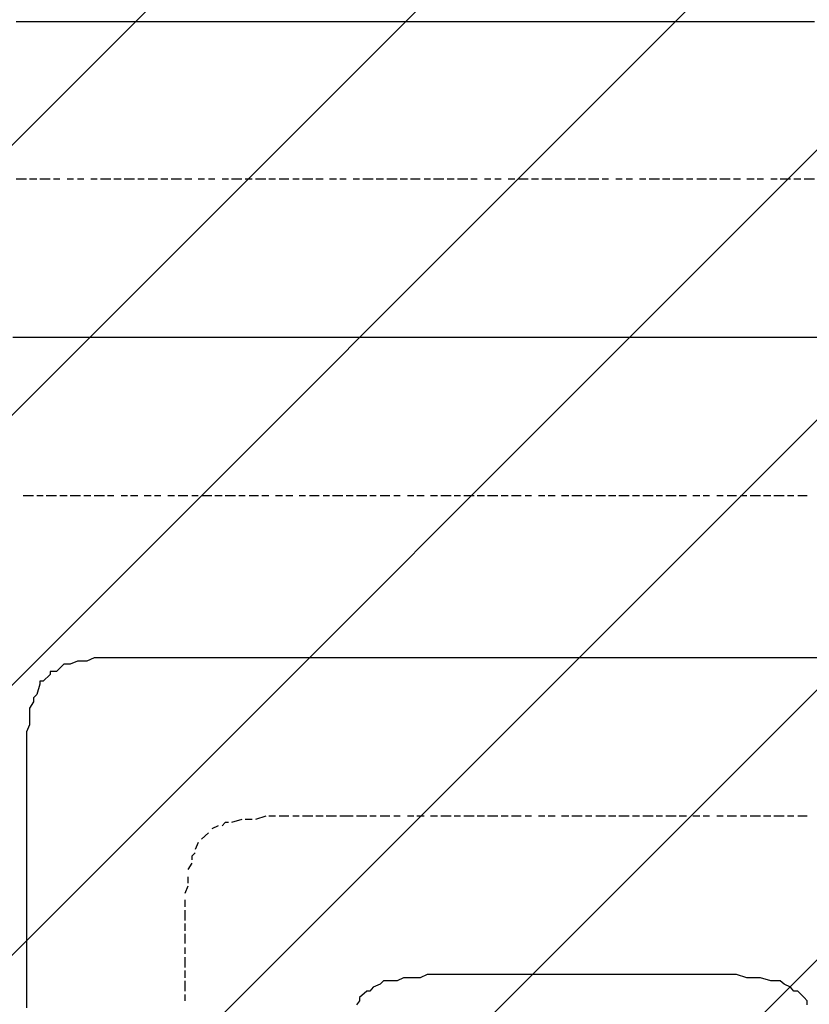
# Model space of a CAD drawing. Extents: x 997 to 109698, y 921 to 94021.
# Tile 591 of 656: x 22828 to 23821, y 54567 to 55805. Entities that reach past the tile are written whole.
import ezdxf

# ---------------------------------------------------------------- set-up
doc = ezdxf.new("R2010")
doc.units = 0
doc.header["$MEASUREMENT"] = 0
doc.layers.add('12', color=7, linetype='CONTINUOUS')
doc.layers.add('28', color=7, linetype='CONTINUOUS')

msp = doc.modelspace()

# ---------------------------------------------------------------- linework, layer by layer
at = {"layer": '12', "color": 5}
for p, q in [((22836.630503, 55802.563401), (22823.630503, 55802.563401)), ((22845.630503, 55802.563401), (22836.630503, 55802.563401)), ((22853.630503, 55802.563401), (22845.630503, 55802.563401)), ((22866.630503, 55802.563401), (22853.630503, 55802.563401)), ((22874.630503, 55802.563401), (22866.630503, 55802.563401)), ((22887.630503, 55802.563401), (22874.630503, 55802.563401)), ((22895.630503, 55802.563401), (22887.630503, 55802.563401)), ((22904.630503, 55802.563401), (22895.630503, 55802.563401)), ((22917.630503, 55802.563401), (22904.630503, 55802.563401)), ((22925.630503, 55802.563401), (22917.630503, 55802.563401)), ((22934.630503, 55802.563401), (22925.630503, 55802.563401)), ((22946.630503, 55802.563401), (22934.630503, 55802.563401)), ((22955.630503, 55802.563401), (22946.630503, 55802.563401)), ((22963.630503, 55802.563401), (22955.630503, 55802.563401)), ((22976.630503, 55802.563401), (22963.630503, 55802.563401)), ((22984.630503, 55802.563401), (22976.630503, 55802.563401)), ((22997.630503, 55802.563401), (22984.630503, 55802.563401)), ((23005.630503, 55802.563401), (22997.630503, 55802.563401)), ((23014.630503, 55802.563401), (23005.630503, 55802.563401)), ((23027.630503, 55802.563401), (23014.630503, 55802.563401)), ((23035.630503, 55802.563401), (23027.630503, 55802.563401)), ((23044.630503, 55802.563401), (23035.630503, 55802.563401)), ((23056.630503, 55802.563401), (23044.630503, 55802.563401)), ((23065.630503, 55802.563401), (23056.630503, 55802.563401)), ((23073.630503, 55802.563401), (23065.630503, 55802.563401)), ((23086.630503, 55802.563401), (23073.630503, 55802.563401)), ((23094.630503, 55802.563401), (23086.630503, 55802.563401)), ((23107.630503, 55802.563401), (23094.630503, 55802.563401)), ((23116.630503, 55802.563401), (23107.630503, 55802.563401)), ((23124.630503, 55802.563401), (23116.630503, 55802.563401)), ((23137.630503, 55802.563401), (23124.630503, 55802.563401)), ((23145.630503, 55802.563401), (23137.630503, 55802.563401)), ((23154.630503, 55802.563401), (23145.630503, 55802.563401)), ((23166.630503, 55802.563401), (23154.630503, 55802.563401)), ((23175.630503, 55802.563401), (23166.630503, 55802.563401)), ((23183.630503, 55802.563401), (23175.630503, 55802.563401)), ((23196.630503, 55802.563401), (23183.630503, 55802.563401)), ((23204.630503, 55802.563401), (23196.630503, 55802.563401)), ((23217.630503, 55802.563401), (23204.630503, 55802.563401)), ((23226.630503, 55802.563401), (23217.630503, 55802.563401)), ((23234.630503, 55802.563401), (23226.630503, 55802.563401)), ((23247.630503, 55802.563401), (23234.630503, 55802.563401)), ((23255.630503, 55802.563401), (23247.630503, 55802.563401)), ((23264.630503, 55802.563401), (23255.630503, 55802.563401)), ((23276.630503, 55802.563401), (23264.630503, 55802.563401)), ((23285.630503, 55802.563401), (23276.630503, 55802.563401)), ((23293.630503, 55802.563401), (23285.630503, 55802.563401)), ((23306.630503, 55802.563401), (23293.630503, 55802.563401)), ((23315.630503, 55802.563401), (23306.630503, 55802.563401)), ((23323.630503, 55802.563401), (23315.630503, 55802.563401)), ((23336.630503, 55802.563401), (23323.630503, 55802.563401)), ((23344.630503, 55802.563401), (23336.630503, 55802.563401)), ((23357.630503, 55802.563401), (23344.630503, 55802.563401)), ((23365.630503, 55802.563401), (23357.630503, 55802.563401)), ((23374.630503, 55802.563401), (23365.630503, 55802.563401)), ((23386.630503, 55802.563401), (23374.630503, 55802.563401)), ((23395.630503, 55802.563401), (23386.630503, 55802.563401)), ((23403.630503, 55802.563401), (23395.630503, 55802.563401)), ((23416.630503, 55802.563401), (23403.630503, 55802.563401)), ((23425.630503, 55802.563401), (23416.630503, 55802.563401)), ((23433.630503, 55802.563401), (23425.630503, 55802.563401)), ((23446.630503, 55802.563401), (23433.630503, 55802.563401)), ((23454.630503, 55802.563401), (23446.630503, 55802.563401)), ((23467.630503, 55802.563401), (23454.630503, 55802.563401)), ((23475.630503, 55802.563401), (23467.630503, 55802.563401)), ((23484.630503, 55802.563401), (23475.630503, 55802.563401)), ((23497.630503, 55802.563401), (23484.630503, 55802.563401)), ((23505.630503, 55802.563401), (23497.630503, 55802.563401)), ((23513.630503, 55802.563401), (23505.630503, 55802.563401)), ((23526.630503, 55802.563401), (23513.630503, 55802.563401)), ((23535.630503, 55802.563401), (23526.630503, 55802.563401)), ((23543.630503, 55802.563401), (23535.630503, 55802.563401)), ((23556.630503, 55802.563401), (23543.630503, 55802.563401)), ((23564.630503, 55802.563401), (23556.630503, 55802.563401)), ((23577.630503, 55802.563401), (23564.630503, 55802.563401)), ((23585.630503, 55802.563401), (23577.630503, 55802.563401)), ((23594.630503, 55802.563401), (23585.630503, 55802.563401)), ((23607.630503, 55802.563401), (23594.630503, 55802.563401)), ((23615.630503, 55802.563401), (23607.630503, 55802.563401)), ((23624.630503, 55802.563401), (23615.630503, 55802.563401)), ((23636.630503, 55802.563401), (23624.630503, 55802.563401)), ((23645.630503, 55802.563401), (23636.630503, 55802.563401)), ((23653.630503, 55802.563401), (23645.630503, 55802.563401)), ((23666.630503, 55802.563401), (23653.630503, 55802.563401)), ((23674.630503, 55802.563401), (23666.630503, 55802.563401)), ((23687.630503, 55802.563401), (23674.630503, 55802.563401)), ((23695.630503, 55802.563401), (23687.630503, 55802.563401)), ((23704.630503, 55802.563401), (23695.630503, 55802.563401)), ((23717.630503, 55802.563401), (23704.630503, 55802.563401)), ((23725.630503, 55802.563401), (23717.630503, 55802.563401)), ((23734.630503, 55802.563401), (23725.630503, 55802.563401)), ((23746.630503, 55802.563401), (23734.630503, 55802.563401)), ((23755.630503, 55802.563401), (23746.630503, 55802.563401)), ((23763.630503, 55802.563401), (23755.630503, 55802.563401)), ((23776.630503, 55802.563401), (23763.630503, 55802.563401)), ((23784.630503, 55802.563401), (23776.630503, 55802.563401)), ((23797.630503, 55802.563401), (23784.630503, 55802.563401)), ((23806.630503, 55802.563401), (23797.630503, 55802.563401)), ((23814.630503, 55802.563401), (23806.630503, 55802.563401)), ((23827.630503, 55802.563401), (23814.630503, 55802.563401)), ((22832.630503, 55405.563401), (22819.630503, 55405.563401)), ((22840.630503, 55405.563401), (22832.630503, 55405.563401)), ((22849.630503, 55405.563401), (22840.630503, 55405.563401)), ((22861.630503, 55405.563401), (22849.630503, 55405.563401)), ((22870.630503, 55405.563401), (22861.630503, 55405.563401)), ((22878.630503, 55405.563401), (22870.630503, 55405.563401)), ((22891.630503, 55405.563401), (22878.630503, 55405.563401)), ((22900.630503, 55405.563401), (22891.630503, 55405.563401)), ((22908.630503, 55405.563401), (22900.630503, 55405.563401)), ((22921.630503, 55405.563401), (22908.630503, 55405.563401)), ((22929.630503, 55405.563401), (22921.630503, 55405.563401)), ((22942.630503, 55405.563401), (22929.630503, 55405.563401)), ((22950.630503, 55405.563401), (22942.630503, 55405.563401)), ((22959.630503, 55405.563401), (22950.630503, 55405.563401)), ((22972.630503, 55405.563401), (22959.630503, 55405.563401)), ((22980.630503, 55405.563401), (22972.630503, 55405.563401)), ((22989.630503, 55405.563401), (22980.630503, 55405.563401)), ((23001.630503, 55405.563401), (22989.630503, 55405.563401)), ((23010.630503, 55405.563401), (23001.630503, 55405.563401)), ((23018.630503, 55405.563401), (23010.630503, 55405.563401)), ((23031.630503, 55405.563401), (23018.630503, 55405.563401)), ((23039.630503, 55405.563401), (23031.630503, 55405.563401)), ((23052.630503, 55405.563401), (23039.630503, 55405.563401)), ((23060.630503, 55405.563401), (23052.630503, 55405.563401)), ((23069.630503, 55405.563401), (23060.630503, 55405.563401)), ((23082.630503, 55405.563401), (23069.630503, 55405.563401)), ((23090.630503, 55405.563401), (23082.630503, 55405.563401)), ((23099.630503, 55405.563401), (23090.630503, 55405.563401)), ((23111.630503, 55405.563401), (23099.630503, 55405.563401)), ((23120.630503, 55405.563401), (23111.630503, 55405.563401)), ((23128.630503, 55405.563401), (23120.630503, 55405.563401)), ((23141.630503, 55405.563401), (23128.630503, 55405.563401)), ((23149.630503, 55405.563401), (23141.630503, 55405.563401)), ((23162.630503, 55405.563401), (23149.630503, 55405.563401)), ((23171.630503, 55405.563401), (23162.630503, 55405.563401)), ((23179.630503, 55405.563401), (23171.630503, 55405.563401)), ((23192.630503, 55405.563401), (23179.630503, 55405.563401)), ((23200.630503, 55405.563401), (23192.630503, 55405.563401)), ((23209.630503, 55405.563401), (23200.630503, 55405.563401)), ((23221.630503, 55405.563401), (23209.630503, 55405.563401)), ((23230.630503, 55405.563401), (23221.630503, 55405.563401)), ((23238.630503, 55405.563401), (23230.630503, 55405.563401)), ((23251.630503, 55405.563401), (23238.630503, 55405.563401)), ((23259.630503, 55405.563401), (23251.630503, 55405.563401)), ((23272.630503, 55405.563401), (23259.630503, 55405.563401)), ((23281.630503, 55405.563401), (23272.630503, 55405.563401)), ((23289.630503, 55405.563401), (23281.630503, 55405.563401)), ((23302.630503, 55405.563401), (23289.630503, 55405.563401)), ((23310.630503, 55405.563401), (23302.630503, 55405.563401)), ((23319.630503, 55405.563401), (23310.630503, 55405.563401)), ((23331.630503, 55405.563401), (23319.630503, 55405.563401)), ((23340.630503, 55405.563401), (23331.630503, 55405.563401)), ((23348.630503, 55405.563401), (23340.630503, 55405.563401)), ((23361.630503, 55405.563401), (23348.630503, 55405.563401)), ((23370.630503, 55405.563401), (23361.630503, 55405.563401)), ((23378.630503, 55405.563401), (23370.630503, 55405.563401)), ((23391.630503, 55405.563401), (23378.630503, 55405.563401)), ((23399.630503, 55405.563401), (23391.630503, 55405.563401)), ((23412.630503, 55405.563401), (23399.630503, 55405.563401)), ((23420.630503, 55405.563401), (23412.630503, 55405.563401)), ((23429.630503, 55405.563401), (23420.630503, 55405.563401)), ((23442.630503, 55405.563401), (23429.630503, 55405.563401)), ((23450.630503, 55405.563401), (23442.630503, 55405.563401)), ((23458.630503, 55405.563401), (23450.630503, 55405.563401)), ((23471.630503, 55405.563401), (23458.630503, 55405.563401)), ((23480.630503, 55405.563401), (23471.630503, 55405.563401)), ((23488.630503, 55405.563401), (23480.630503, 55405.563401)), ((23501.630503, 55405.563401), (23488.630503, 55405.563401)), ((23509.630503, 55405.563401), (23501.630503, 55405.563401)), ((23522.630503, 55405.563401), (23509.630503, 55405.563401)), ((23530.630503, 55405.563401), (23522.630503, 55405.563401)), ((23539.630503, 55405.563401), (23530.630503, 55405.563401)), ((23552.630503, 55405.563401), (23539.630503, 55405.563401)), ((23560.630503, 55405.563401), (23552.630503, 55405.563401)), ((23568.630503, 55405.563401), (23560.630503, 55405.563401)), ((23581.630503, 55405.563401), (23568.630503, 55405.563401)), ((23590.630503, 55405.563401), (23581.630503, 55405.563401)), ((23598.630503, 55405.563401), (23590.630503, 55405.563401)), ((23611.630503, 55405.563401), (23598.630503, 55405.563401)), ((23619.630503, 55405.563401), (23611.630503, 55405.563401)), ((23632.630503, 55405.563401), (23619.630503, 55405.563401)), ((23640.630503, 55405.563401), (23632.630503, 55405.563401)), ((23649.630503, 55405.563401), (23640.630503, 55405.563401)), ((23662.630503, 55405.563401), (23649.630503, 55405.563401)), ((23670.630503, 55405.563401), (23662.630503, 55405.563401)), ((23679.630503, 55405.563401), (23670.630503, 55405.563401)), ((23691.630503, 55405.563401), (23679.630503, 55405.563401)), ((23700.630503, 55405.563401), (23691.630503, 55405.563401)), ((23708.630503, 55405.563401), (23700.630503, 55405.563401)), ((23721.630503, 55405.563401), (23708.630503, 55405.563401)), ((23729.630503, 55405.563401), (23721.630503, 55405.563401)), ((23742.630503, 55405.563401), (23729.630503, 55405.563401)), ((23751.630503, 55405.563401), (23742.630503, 55405.563401)), ((23759.630503, 55405.563401), (23751.630503, 55405.563401)), ((23772.630503, 55405.563401), (23759.630503, 55405.563401)), ((23780.630503, 55405.563401), (23772.630503, 55405.563401)), ((23789.630503, 55405.563401), (23780.630503, 55405.563401)), ((23801.630503, 55405.563401), (23789.630503, 55405.563401)), ((23810.630503, 55405.563401), (23801.630503, 55405.563401)), ((23818.630503, 55405.563401), (23810.630503, 55405.563401)), ((23831.630503, 55405.563401), (23818.630503, 55405.563401)), ((22883.630503, 54994.563401), (22874.630503, 54985.563401)), ((22891.630503, 54994.563401), (22883.630503, 54994.563401)), ((22900.630503, 54998.563401), (22891.630503, 54994.563401)), ((22908.630503, 54998.563401), (22900.630503, 54998.563401)), ((22929.630503, 55002.563401), (22921.630503, 55002.563401)), ((22942.630503, 55002.563401), (22929.630503, 55002.563401)), ((22950.630503, 55002.563401), (22942.630503, 55002.563401)), ((22959.630503, 55002.563401), (22950.630503, 55002.563401)), ((22972.630503, 55002.563401), (22959.630503, 55002.563401)), ((22980.630503, 55002.563401), (22972.630503, 55002.563401)), ((22989.630503, 55002.563401), (22980.630503, 55002.563401)), ((23001.630503, 55002.563401), (22989.630503, 55002.563401)), ((23010.630503, 55002.563401), (23001.630503, 55002.563401)), ((23018.630503, 55002.563401), (23010.630503, 55002.563401)), ((23031.630503, 55002.563401), (23018.630503, 55002.563401)), ((23035.630503, 55002.563401), (23031.630503, 55002.563401)), ((23039.630503, 55002.563401), (23035.630503, 55002.563401)), ((23052.630503, 55002.563401), (23039.630503, 55002.563401)), ((23060.630503, 55002.563401), (23052.630503, 55002.563401)), ((23069.630503, 55002.563401), (23060.630503, 55002.563401)), ((23082.630503, 55002.563401), (23069.630503, 55002.563401)), ((23090.630503, 55002.563401), (23082.630503, 55002.563401)), ((23099.630503, 55002.563401), (23090.630503, 55002.563401)), ((23111.630503, 55002.563401), (23099.630503, 55002.563401)), ((23120.630503, 55002.563401), (23111.630503, 55002.563401)), ((23128.630503, 55002.563401), (23120.630503, 55002.563401)), ((23141.630503, 55002.563401), (23128.630503, 55002.563401)), ((23149.630503, 55002.563401), (23141.630503, 55002.563401)), ((23162.630503, 55002.563401), (23149.630503, 55002.563401)), ((23171.630503, 55002.563401), (23162.630503, 55002.563401)), ((23179.630503, 55002.563401), (23171.630503, 55002.563401)), ((23192.630503, 55002.563401), (23179.630503, 55002.563401)), ((23200.630503, 55002.563401), (23192.630503, 55002.563401)), ((23209.630503, 55002.563401), (23200.630503, 55002.563401)), ((23221.630503, 55002.563401), (23209.630503, 55002.563401)), ((23230.630503, 55002.563401), (23221.630503, 55002.563401)), ((23238.630503, 55002.563401), (23230.630503, 55002.563401)), ((23251.630503, 55002.563401), (23238.630503, 55002.563401)), ((23259.630503, 55002.563401), (23251.630503, 55002.563401)), ((23272.630503, 55002.563401), (23259.630503, 55002.563401)), ((23281.630503, 55002.563401), (23272.630503, 55002.563401)), ((23289.630503, 55002.563401), (23281.630503, 55002.563401)), ((23302.630503, 55002.563401), (23289.630503, 55002.563401)), ((23310.630503, 55002.563401), (23302.630503, 55002.563401)), ((23319.630503, 55002.563401), (23310.630503, 55002.563401)), ((23331.630503, 55002.563401), (23319.630503, 55002.563401)), ((23340.630503, 55002.563401), (23331.630503, 55002.563401)), ((23348.630503, 55002.563401), (23340.630503, 55002.563401)), ((23361.630503, 55002.563401), (23348.630503, 55002.563401)), ((23370.630503, 55002.563401), (23361.630503, 55002.563401)), ((23378.630503, 55002.563401), (23370.630503, 55002.563401)), ((23391.630503, 55002.563401), (23378.630503, 55002.563401)), ((23399.630503, 55002.563401), (23391.630503, 55002.563401)), ((23412.630503, 55002.563401), (23399.630503, 55002.563401)), ((23420.630503, 55002.563401), (23412.630503, 55002.563401)), ((23429.630503, 55002.563401), (23420.630503, 55002.563401)), ((23442.630503, 55002.563401), (23429.630503, 55002.563401)), ((23450.630503, 55002.563401), (23442.630503, 55002.563401)), ((23458.630503, 55002.563401), (23450.630503, 55002.563401)), ((23471.630503, 55002.563401), (23458.630503, 55002.563401)), ((23480.630503, 55002.563401), (23471.630503, 55002.563401)), ((23488.630503, 55002.563401), (23480.630503, 55002.563401)), ((23501.630503, 55002.563401), (23488.630503, 55002.563401)), ((23509.630503, 55002.563401), (23501.630503, 55002.563401)), ((23522.630503, 55002.563401), (23509.630503, 55002.563401)), ((23530.630503, 55002.563401), (23522.630503, 55002.563401)), ((23539.630503, 55002.563401), (23530.630503, 55002.563401)), ((23552.630503, 55002.563401), (23539.630503, 55002.563401)), ((23560.630503, 55002.563401), (23552.630503, 55002.563401)), ((23568.630503, 55002.563401), (23560.630503, 55002.563401)), ((23581.630503, 55002.563401), (23568.630503, 55002.563401)), ((23590.630503, 55002.563401), (23581.630503, 55002.563401)), ((23598.630503, 55002.563401), (23590.630503, 55002.563401)), ((23611.630503, 55002.563401), (23598.630503, 55002.563401)), ((23619.630503, 55002.563401), (23611.630503, 55002.563401)), ((23632.630503, 55002.563401), (23619.630503, 55002.563401)), ((23640.630503, 55002.563401), (23632.630503, 55002.563401)), ((23649.630503, 55002.563401), (23640.630503, 55002.563401)), ((23662.630503, 55002.563401), (23649.630503, 55002.563401)), ((23670.630503, 55002.563401), (23662.630503, 55002.563401)), ((23679.630503, 55002.563401), (23670.630503, 55002.563401)), ((23691.630503, 55002.563401), (23679.630503, 55002.563401)), ((23700.630503, 55002.563401), (23691.630503, 55002.563401)), ((23708.630503, 55002.563401), (23700.630503, 55002.563401)), ((23721.630503, 55002.563401), (23708.630503, 55002.563401)), ((23729.630503, 55002.563401), (23721.630503, 55002.563401)), ((23742.630503, 55002.563401), (23729.630503, 55002.563401)), ((23751.630503, 55002.563401), (23742.630503, 55002.563401)), ((23759.630503, 55002.563401), (23751.630503, 55002.563401)), ((23772.630503, 55002.563401), (23759.630503, 55002.563401)), ((23780.630503, 55002.563401), (23772.630503, 55002.563401)), ((23789.630503, 55002.563401), (23780.630503, 55002.563401)), ((23801.630503, 55002.563401), (23789.630503, 55002.563401)), ((23810.630503, 55002.563401), (23801.630503, 55002.563401)), ((23818.630503, 55002.563401), (23810.630503, 55002.563401)), ((23831.630503, 55002.563401), (23818.630503, 55002.563401)), ((22866.630503, 54981.563401), (22857.630503, 54973.563401)), ((22853.630503, 54969.563401), (22849.630503, 54956.563401)), ((22845.630503, 54947.563401), (22840.630503, 54939.563401)), ((22840.630503, 54939.563401), (22840.630503, 54930.563401)), ((22840.630503, 54930.563401), (22840.630503, 54918.563401)), ((22840.630503, 54918.563401), (22836.630503, 54909.563401)), ((22836.630503, 54909.563401), (22836.630503, 54901.563401)), ((22836.630503, 54901.563401), (22836.630503, 54888.563401)), ((22836.630503, 54888.563401), (22836.630503, 54880.563401)), ((22836.630503, 54880.563401), (22836.630503, 54871.563401)), ((22836.630503, 54871.563401), (22836.630503, 54858.563401)), ((22836.630503, 54858.563401), (22836.630503, 54850.563401)), ((22836.630503, 54850.563401), (22836.630503, 54837.563401)), ((22836.630503, 54837.563401), (22836.630503, 54829.563401)), ((22836.630503, 54829.563401), (22836.630503, 54820.563401)), ((22836.630503, 54820.563401), (22836.630503, 54808.563401)), ((22836.630503, 54808.563401), (22836.630503, 54803.563401)), ((22836.630503, 54803.563401), (22836.630503, 54795.563401)), ((22836.630503, 54795.563401), (22836.630503, 54782.563401)), ((22836.630503, 54782.563401), (22836.630503, 54774.563401)), ((22836.630503, 54774.563401), (22836.630503, 54765.563401)), ((22836.630503, 54765.563401), (22836.630503, 54753.563401)), ((22836.630503, 54753.563401), (22836.630503, 54744.563401)), ((22836.630503, 54744.563401), (22836.630503, 54736.563401)), ((22836.630503, 54736.563401), (22836.630503, 54723.563401)), ((22836.630503, 54723.563401), (22836.630503, 54715.563401)), ((22836.630503, 54715.563401), (22836.630503, 54706.563401)), ((22836.630503, 54706.563401), (22836.630503, 54693.563401)), ((22836.630503, 54693.563401), (22836.630503, 54685.563401)), ((22836.630503, 54685.563401), (22836.630503, 54672.563401)), ((22836.630503, 54672.563401), (22836.630503, 54664.563401)), ((22836.630503, 54664.563401), (22836.630503, 54655.563401)), ((22836.630503, 54655.563401), (22836.630503, 54643.563401)), ((22836.630503, 54643.563401), (22836.630503, 54634.563401)), ((22836.630503, 54634.563401), (22836.630503, 54626.563401)), ((22836.630503, 54626.563401), (22836.630503, 54613.563401)), ((22836.630503, 54613.563401), (22836.630503, 54604.563401)), ((22836.630503, 54604.563401), (22836.630503, 54596.563401)), ((22836.630503, 54596.563401), (22836.630503, 54583.563401)), ((23302.630503, 54596.563401), (23289.630503, 54596.563401)), ((23310.630503, 54600.563401), (23302.630503, 54596.563401)), ((23319.630503, 54600.563401), (23310.630503, 54600.563401)), ((23331.630503, 54600.563401), (23319.630503, 54600.563401)), ((23340.630503, 54604.563401), (23331.630503, 54600.563401)), ((23348.630503, 54604.563401), (23340.630503, 54604.563401)), ((23361.630503, 54604.563401), (23348.630503, 54604.563401)), ((23370.630503, 54604.563401), (23361.630503, 54604.563401)), ((23378.630503, 54604.563401), (23370.630503, 54604.563401)), ((23391.630503, 54604.563401), (23378.630503, 54604.563401)), ((23399.630503, 54604.563401), (23391.630503, 54604.563401)), ((23412.630503, 54604.563401), (23399.630503, 54604.563401)), ((23420.630503, 54604.563401), (23412.630503, 54604.563401)), ((23429.630503, 54604.563401), (23420.630503, 54604.563401)), ((23433.630503, 54604.563401), (23429.630503, 54604.563401)), ((23446.630503, 54604.563401), (23433.630503, 54604.563401)), ((23454.630503, 54604.563401), (23446.630503, 54604.563401)), ((23467.630503, 54604.563401), (23454.630503, 54604.563401)), ((23475.630503, 54604.563401), (23467.630503, 54604.563401)), ((23484.630503, 54604.563401), (23475.630503, 54604.563401)), ((23497.630503, 54604.563401), (23484.630503, 54604.563401)), ((23505.630503, 54604.563401), (23497.630503, 54604.563401)), ((23513.630503, 54604.563401), (23505.630503, 54604.563401)), ((23526.630503, 54604.563401), (23513.630503, 54604.563401)), ((23535.630503, 54604.563401), (23526.630503, 54604.563401)), ((23543.630503, 54604.563401), (23535.630503, 54604.563401)), ((23556.630503, 54604.563401), (23543.630503, 54604.563401)), ((23564.630503, 54604.563401), (23556.630503, 54604.563401)), ((23577.630503, 54604.563401), (23564.630503, 54604.563401)), ((23585.630503, 54604.563401), (23577.630503, 54604.563401)), ((23594.630503, 54604.563401), (23585.630503, 54604.563401)), ((23607.630503, 54604.563401), (23594.630503, 54604.563401)), ((23615.630503, 54604.563401), (23607.630503, 54604.563401)), ((23624.630503, 54604.563401), (23615.630503, 54604.563401)), ((23636.630503, 54604.563401), (23624.630503, 54604.563401)), ((23640.630503, 54604.563401), (23636.630503, 54604.563401)), ((23649.630503, 54604.563401), (23640.630503, 54604.563401)), ((23662.630503, 54604.563401), (23649.630503, 54604.563401)), ((23670.630503, 54604.563401), (23662.630503, 54604.563401)), ((23679.630503, 54604.563401), (23670.630503, 54604.563401)), ((23691.630503, 54604.563401), (23679.630503, 54604.563401)), ((23700.630503, 54604.563401), (23691.630503, 54604.563401)), ((23708.630503, 54604.563401), (23700.630503, 54604.563401)), ((23721.630503, 54604.563401), (23708.630503, 54604.563401)), ((23729.630503, 54604.563401), (23721.630503, 54604.563401)), ((23742.630503, 54600.563401), (23729.630503, 54604.563401)), ((23751.630503, 54600.563401), (23742.630503, 54600.563401)), ((23759.630503, 54600.563401), (23751.630503, 54600.563401)), ((23772.630503, 54596.563401), (23759.630503, 54600.563401)), ((23780.630503, 54596.563401), (23772.630503, 54596.563401)), ((22836.630503, 54583.563401), (22836.630503, 54575.563401)), ((23264.630503, 54583.563401), (23255.630503, 54575.563401)), ((23281.630503, 54592.563401), (23272.630503, 54588.563401)), ((23797.630503, 54588.563401), (23789.630503, 54592.563401)), ((23814.630503, 54575.563401), (23806.630503, 54583.563401)), ((22836.630503, 54575.563401), (22836.630503, 54562.563401))]:
    msp.add_line(p, q, dxfattribs=at)
at = {"layer": '12', "color": 1}
for p, q in [((22836.630503, 55604.563401), (22823.630503, 55604.563401)), ((22849.630503, 55604.563401), (22840.630503, 55604.563401)), ((22866.630503, 55604.563401), (22853.630503, 55604.563401)), ((22878.630503, 55604.563401), (22870.630503, 55604.563401)), ((22895.630503, 55604.563401), (22887.630503, 55604.563401)), ((22908.630503, 55604.563401), (22900.630503, 55604.563401)), ((22925.630503, 55604.563401), (22917.630503, 55604.563401)), ((22942.630503, 55604.563401), (22929.630503, 55604.563401)), ((22955.630503, 55604.563401), (22946.630503, 55604.563401)), ((22972.630503, 55604.563401), (22959.630503, 55604.563401)), ((22984.630503, 55604.563401), (22976.630503, 55604.563401)), ((23001.630503, 55604.563401), (22989.630503, 55604.563401)), ((23014.630503, 55604.563401), (23005.630503, 55604.563401)), ((23031.630503, 55604.563401), (23018.630503, 55604.563401)), ((23044.630503, 55604.563401), (23035.630503, 55604.563401)), ((23060.630503, 55604.563401), (23052.630503, 55604.563401)), ((23073.630503, 55604.563401), (23065.630503, 55604.563401)), ((23090.630503, 55604.563401), (23082.630503, 55604.563401)), ((23107.630503, 55604.563401), (23094.630503, 55604.563401)), ((23120.630503, 55604.563401), (23111.630503, 55604.563401)), ((23137.630503, 55604.563401), (23124.630503, 55604.563401)), ((23149.630503, 55604.563401), (23141.630503, 55604.563401)), ((23166.630503, 55604.563401), (23154.630503, 55604.563401)), ((23179.630503, 55604.563401), (23171.630503, 55604.563401)), ((23196.630503, 55604.563401), (23183.630503, 55604.563401)), ((23209.630503, 55604.563401), (23200.630503, 55604.563401)), ((23226.630503, 55604.563401), (23217.630503, 55604.563401)), ((23238.630503, 55604.563401), (23230.630503, 55604.563401)), ((23255.630503, 55604.563401), (23247.630503, 55604.563401)), ((23272.630503, 55604.563401), (23259.630503, 55604.563401)), ((23285.630503, 55604.563401), (23276.630503, 55604.563401)), ((23302.630503, 55604.563401), (23289.630503, 55604.563401)), ((23315.630503, 55604.563401), (23306.630503, 55604.563401)), ((23331.630503, 55604.563401), (23319.630503, 55604.563401)), ((23344.630503, 55604.563401), (23336.630503, 55604.563401)), ((23361.630503, 55604.563401), (23348.630503, 55604.563401)), ((23374.630503, 55604.563401), (23365.630503, 55604.563401)), ((23391.630503, 55604.563401), (23378.630503, 55604.563401)), ((23403.630503, 55604.563401), (23395.630503, 55604.563401)), ((23420.630503, 55604.563401), (23412.630503, 55604.563401)), ((23433.630503, 55604.563401), (23425.630503, 55604.563401)), ((23450.630503, 55604.563401), (23442.630503, 55604.563401)), ((23467.630503, 55604.563401), (23454.630503, 55604.563401)), ((23480.630503, 55604.563401), (23471.630503, 55604.563401)), ((23497.630503, 55604.563401), (23484.630503, 55604.563401)), ((23509.630503, 55604.563401), (23501.630503, 55604.563401)), ((23526.630503, 55604.563401), (23513.630503, 55604.563401)), ((23539.630503, 55604.563401), (23530.630503, 55604.563401)), ((23556.630503, 55604.563401), (23543.630503, 55604.563401)), ((23568.630503, 55604.563401), (23560.630503, 55604.563401)), ((23585.630503, 55604.563401), (23577.630503, 55604.563401)), ((23598.630503, 55604.563401), (23590.630503, 55604.563401)), ((23615.630503, 55604.563401), (23607.630503, 55604.563401)), ((23632.630503, 55604.563401), (23619.630503, 55604.563401)), ((23645.630503, 55604.563401), (23636.630503, 55604.563401)), ((23662.630503, 55604.563401), (23649.630503, 55604.563401)), ((23674.630503, 55604.563401), (23666.630503, 55604.563401)), ((23691.630503, 55604.563401), (23679.630503, 55604.563401)), ((23704.630503, 55604.563401), (23695.630503, 55604.563401)), ((23721.630503, 55604.563401), (23708.630503, 55604.563401)), ((23734.630503, 55604.563401), (23725.630503, 55604.563401)), ((23751.630503, 55604.563401), (23742.630503, 55604.563401)), ((23763.630503, 55604.563401), (23755.630503, 55604.563401)), ((23780.630503, 55604.563401), (23772.630503, 55604.563401)), ((23797.630503, 55604.563401), (23784.630503, 55604.563401)), ((23810.630503, 55604.563401), (23801.630503, 55604.563401)), ((23827.630503, 55604.563401), (23814.630503, 55604.563401)), ((22836.630503, 55206.563401), (22832.630503, 55206.563401)), ((22845.630503, 55206.563401), (22836.630503, 55206.563401)), ((22857.630503, 55206.563401), (22849.630503, 55206.563401)), ((22874.630503, 55206.563401), (22861.630503, 55206.563401)), ((22887.630503, 55206.563401), (22878.630503, 55206.563401)), ((22904.630503, 55206.563401), (22891.630503, 55206.563401)), ((22917.630503, 55206.563401), (22908.630503, 55206.563401)), ((22934.630503, 55206.563401), (22921.630503, 55206.563401)), ((22946.630503, 55206.563401), (22938.630503, 55206.563401)), ((22963.630503, 55206.563401), (22955.630503, 55206.563401)), ((22976.630503, 55206.563401), (22967.630503, 55206.563401)), ((22993.630503, 55206.563401), (22984.630503, 55206.563401)), ((23005.630503, 55206.563401), (22997.630503, 55206.563401)), ((23022.630503, 55206.563401), (23014.630503, 55206.563401)), ((23039.630503, 55206.563401), (23027.630503, 55206.563401)), ((23052.630503, 55206.563401), (23044.630503, 55206.563401)), ((23069.630503, 55206.563401), (23056.630503, 55206.563401)), ((23082.630503, 55206.563401), (23073.630503, 55206.563401)), ((23099.630503, 55206.563401), (23086.630503, 55206.563401)), ((23111.630503, 55206.563401), (23103.630503, 55206.563401)), ((23128.630503, 55206.563401), (23116.630503, 55206.563401)), ((23141.630503, 55206.563401), (23132.630503, 55206.563401)), ((23158.630503, 55206.563401), (23149.630503, 55206.563401)), ((23171.630503, 55206.563401), (23162.630503, 55206.563401)), ((23187.630503, 55206.563401), (23179.630503, 55206.563401)), ((23204.630503, 55206.563401), (23192.630503, 55206.563401)), ((23217.630503, 55206.563401), (23209.630503, 55206.563401)), ((23234.630503, 55206.563401), (23221.630503, 55206.563401)), ((23247.630503, 55206.563401), (23238.630503, 55206.563401)), ((23264.630503, 55206.563401), (23251.630503, 55206.563401)), ((23276.630503, 55206.563401), (23268.630503, 55206.563401)), ((23293.630503, 55206.563401), (23281.630503, 55206.563401)), ((23306.630503, 55206.563401), (23298.630503, 55206.563401)), ((23323.630503, 55206.563401), (23315.630503, 55206.563401)), ((23336.630503, 55206.563401), (23327.630503, 55206.563401)), ((23353.630503, 55206.563401), (23344.630503, 55206.563401)), ((23370.630503, 55206.563401), (23357.630503, 55206.563401)), ((23382.630503, 55206.563401), (23374.630503, 55206.563401)), ((23399.630503, 55206.563401), (23386.630503, 55206.563401)), ((23412.630503, 55206.563401), (23403.630503, 55206.563401)), ((23429.630503, 55206.563401), (23416.630503, 55206.563401)), ((23442.630503, 55206.563401), (23433.630503, 55206.563401)), ((23458.630503, 55206.563401), (23446.630503, 55206.563401)), ((23471.630503, 55206.563401), (23463.630503, 55206.563401)), ((23488.630503, 55206.563401), (23480.630503, 55206.563401)), ((23501.630503, 55206.563401), (23492.630503, 55206.563401)), ((23518.630503, 55206.563401), (23509.630503, 55206.563401)), ((23535.630503, 55206.563401), (23522.630503, 55206.563401)), ((23547.630503, 55206.563401), (23539.630503, 55206.563401)), ((23564.630503, 55206.563401), (23552.630503, 55206.563401)), ((23577.630503, 55206.563401), (23568.630503, 55206.563401)), ((23594.630503, 55206.563401), (23581.630503, 55206.563401)), ((23607.630503, 55206.563401), (23598.630503, 55206.563401)), ((23624.630503, 55206.563401), (23611.630503, 55206.563401)), ((23636.630503, 55206.563401), (23628.630503, 55206.563401)), ((23653.630503, 55206.563401), (23640.630503, 55206.563401)), ((23666.630503, 55206.563401), (23657.630503, 55206.563401)), ((23683.630503, 55206.563401), (23674.630503, 55206.563401)), ((23695.630503, 55206.563401), (23687.630503, 55206.563401)), ((23712.630503, 55206.563401), (23704.630503, 55206.563401)), ((23729.630503, 55206.563401), (23717.630503, 55206.563401)), ((23742.630503, 55206.563401), (23734.630503, 55206.563401)), ((23759.630503, 55206.563401), (23746.630503, 55206.563401)), ((23772.630503, 55206.563401), (23763.630503, 55206.563401)), ((23789.630503, 55206.563401), (23776.630503, 55206.563401)), ((23801.630503, 55206.563401), (23793.630503, 55206.563401)), ((23818.630503, 55206.563401), (23806.630503, 55206.563401)), ((23107.630503, 54799.563401), (23094.630503, 54795.563401)), ((23120.630503, 54799.563401), (23111.630503, 54799.563401)), ((23137.630503, 54803.563401), (23124.630503, 54799.563401)), ((23149.630503, 54803.563401), (23141.630503, 54803.563401)), ((23166.630503, 54803.563401), (23154.630503, 54803.563401)), ((23179.630503, 54803.563401), (23171.630503, 54803.563401)), ((23196.630503, 54803.563401), (23183.630503, 54803.563401)), ((23209.630503, 54803.563401), (23200.630503, 54803.563401)), ((23226.630503, 54803.563401), (23213.630503, 54803.563401)), ((23234.630503, 54803.563401), (23230.630503, 54803.563401)), ((23247.630503, 54803.563401), (23234.630503, 54803.563401)), ((23264.630503, 54803.563401), (23251.630503, 54803.563401)), ((23276.630503, 54803.563401), (23268.630503, 54803.563401)), ((23293.630503, 54803.563401), (23281.630503, 54803.563401)), ((23306.630503, 54803.563401), (23298.630503, 54803.563401)), ((23323.630503, 54803.563401), (23315.630503, 54803.563401)), ((23336.630503, 54803.563401), (23327.630503, 54803.563401)), ((23353.630503, 54803.563401), (23344.630503, 54803.563401)), ((23370.630503, 54803.563401), (23357.630503, 54803.563401)), ((23382.630503, 54803.563401), (23374.630503, 54803.563401)), ((23399.630503, 54803.563401), (23386.630503, 54803.563401)), ((23412.630503, 54803.563401), (23403.630503, 54803.563401)), ((23429.630503, 54803.563401), (23416.630503, 54803.563401)), ((23442.630503, 54803.563401), (23433.630503, 54803.563401)), ((23458.630503, 54803.563401), (23446.630503, 54803.563401)), ((23471.630503, 54803.563401), (23463.630503, 54803.563401)), ((23488.630503, 54803.563401), (23480.630503, 54803.563401)), ((23501.630503, 54803.563401), (23492.630503, 54803.563401)), ((23518.630503, 54803.563401), (23509.630503, 54803.563401)), ((23535.630503, 54803.563401), (23522.630503, 54803.563401)), ((23547.630503, 54803.563401), (23539.630503, 54803.563401)), ((23564.630503, 54803.563401), (23552.630503, 54803.563401)), ((23577.630503, 54803.563401), (23568.630503, 54803.563401)), ((23594.630503, 54803.563401), (23581.630503, 54803.563401)), ((23607.630503, 54803.563401), (23598.630503, 54803.563401)), ((23624.630503, 54803.563401), (23611.630503, 54803.563401)), ((23636.630503, 54803.563401), (23628.630503, 54803.563401)), ((23653.630503, 54803.563401), (23640.630503, 54803.563401)), ((23666.630503, 54803.563401), (23657.630503, 54803.563401)), ((23683.630503, 54803.563401), (23674.630503, 54803.563401)), ((23695.630503, 54803.563401), (23687.630503, 54803.563401)), ((23712.630503, 54803.563401), (23704.630503, 54803.563401)), ((23729.630503, 54803.563401), (23717.630503, 54803.563401)), ((23742.630503, 54803.563401), (23734.630503, 54803.563401)), ((23759.630503, 54803.563401), (23746.630503, 54803.563401)), ((23772.630503, 54803.563401), (23763.630503, 54803.563401)), ((23789.630503, 54803.563401), (23776.630503, 54803.563401)), ((23801.630503, 54803.563401), (23793.630503, 54803.563401)), ((23818.630503, 54803.563401), (23806.630503, 54803.563401)), ((23065.630503, 54782.563401), (23056.630503, 54774.563401)), ((23077.630503, 54791.563401), (23069.630503, 54787.563401)), ((23052.630503, 54770.563401), (23048.630503, 54761.563401)), ((23044.630503, 54744.563401), (23039.630503, 54736.563401)), ((23039.630503, 54727.563401), (23039.630503, 54719.563401)), ((23039.630503, 54715.563401), (23035.630503, 54706.563401)), ((23035.630503, 54698.563401), (23035.630503, 54689.563401)), ((23035.630503, 54685.563401), (23035.630503, 54672.563401)), ((23035.630503, 54668.563401), (23035.630503, 54659.563401)), ((23035.630503, 54655.563401), (23035.630503, 54643.563401)), ((23035.630503, 54638.563401), (23035.630503, 54630.563401)), ((23035.630503, 54626.563401), (23035.630503, 54613.563401)), ((23035.630503, 54609.563401), (23035.630503, 54604.563401)), ((23035.630503, 54604.563401), (23035.630503, 54600.563401)), ((23035.630503, 54596.563401), (23035.630503, 54583.563401)), ((23035.630503, 54579.563401), (23035.630503, 54571.563401))]:
    msp.add_line(p, q, dxfattribs=at)
at = {"layer": '12', "color": 5}
for points in [[(22921.630503, 55002.563401), (22912.630503, 54998.563401), (22908.630503, 54998.563401)], [(22874.630503, 54985.563401), (22866.630503, 54985.563401), (22866.630503, 54981.563401)], [(22857.630503, 54973.563401), (22853.630503, 54973.563401), (22853.630503, 54969.563401)], [(22849.630503, 54956.563401), (22845.630503, 54952.563401), (22845.630503, 54947.563401)], [(23289.630503, 54596.563401), (23285.630503, 54596.563401), (23281.630503, 54592.563401)], [(23789.630503, 54592.563401), (23784.630503, 54596.563401), (23780.630503, 54596.563401)], [(23272.630503, 54588.563401), (23268.630503, 54583.563401), (23264.630503, 54583.563401)], [(23806.630503, 54583.563401), (23801.630503, 54583.563401), (23797.630503, 54588.563401)], [(23255.630503, 54575.563401), (23255.630503, 54571.563401), (23251.630503, 54566.563401)], [(23818.630503, 54566.563401), (23818.630503, 54571.563401), (23814.630503, 54575.563401)]]:
    msp.add_lwpolyline(points, dxfattribs=at)
at = {"layer": '12', "color": 1}
for points in [[(23090.630503, 54795.563401), (23086.630503, 54795.563401), (23082.630503, 54791.563401)], [(23048.630503, 54757.563401), (23044.630503, 54753.563401), (23044.630503, 54748.563401)]]:
    msp.add_lwpolyline(points, dxfattribs=at)
at = {"layer": '28', "color": 2}
for p, q in [((12291.80449, 45120.658275), (25857.101453, 58685.955237)), ((12631.215745, 45120.658275), (26196.512708, 58685.955237)), ((12970.627, 45120.658275), (26535.923963, 58685.955237)), ((13310.038255, 45120.658275), (26875.335218, 58685.955237)), ((13472.636205, 44943.844969), (27214.746473, 58685.955237)), ((13472.636205, 44604.433715), (27554.157728, 58685.955237)), ((13472.636205, 44265.02246), (27893.568983, 58685.955237))]:
    msp.add_line(p, q, dxfattribs=at)

doc.saveas('drawing.dxf')
